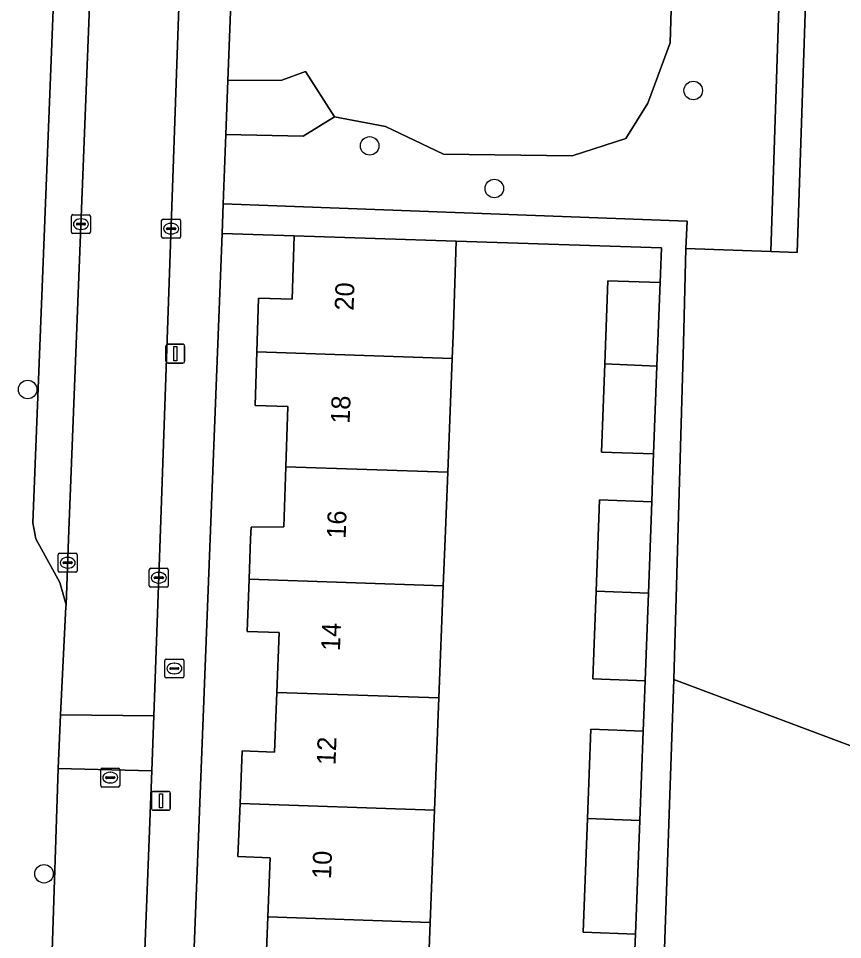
# Model space of a CAD drawing. Extents: x 161354 to 162026, y 386504 to 387460.
# Drawn here: x 161581.77 to 161625.39, y 386978.8 to 387027.53 of the extents above; entities that cross this region are included whole.
import ezdxf

# ---------------------------------------------------------------- set-up
doc = ezdxf.new("R2010")
doc.units = 0
for name, color, linetype in [('IMGEO_Boom', 7, 'Continuous'), ('IMGEO_Brandkraan', 7, 'Continuous'), ('IMGEO_Erf', 7, 'Continuous'), ('IMGEO_Groenvoorziening', 7, 'Continuous'), ('IMGEO_Kolk', 7, 'Continuous'), ('IMGEO_Lichtmast', 7, 'Continuous'), ('IMGEO_Pand', 7, 'Continuous'), ('IMGEO_Pand_nummerreeks', 7, 'Continuous'), ('IMGEO_Parkeervlak_open', 7, 'Continuous'), ('IMGEO_Rijbaan_lokaal_open', 7, 'Continuous'), ('IMGEO_Rioolput', 7, 'Continuous'), ('IMGEO_Voetpad_open', 7, 'Continuous')]:
    doc.layers.add(name, color=color, linetype=linetype)

msp = doc.modelspace()

# ---------------------------------------------------------------- linework, layer by layer
at = {"layer": 'IMGEO_Boom'}
for centre in [(161617.488, 387023.712), (161600.362, 387020.785), (161606.959, 387018.529), (161582.263, 387007.897), (161583.129, 386982.282)]:
    msp.add_circle(centre, 0.489, dxfattribs=at)
at = {"layer": 'IMGEO_Brandkraan'}
for p, q in [((161589.526, 386992.715), (161589.526, 386993.567)), ((161589.601, 386993.641), (161590.453, 386993.641)), ((161590.014, 386993.421), (161590.039, 386993.421)), ((161590.527, 386993.567), (161590.527, 386992.715)), ((161589.785, 386993.135), (161589.785, 386993.147)), ((161590.223, 386993.098), (161589.825, 386993.098)), ((161589.828, 386993.184), (161590.226, 386993.184)), ((161590.037, 386992.861), (161590.012, 386992.861)), ((161590.269, 386993.147), (161590.269, 386993.135)), ((161590.453, 386992.641), (161589.601, 386992.641))]:
    msp.add_line(p, q, dxfattribs=at)
for points in [[(161589.526, 386992.715), (161589.526, 386993.567)], [(161589.601, 386993.641), (161590.453, 386993.641)], [(161590.527, 386993.567), (161590.527, 386992.715)], [(161590.453, 386992.641), (161589.601, 386992.641)]]:
    msp.add_lwpolyline(points, dxfattribs=at)
for centre, radius, start, end in [((161589.603, 386993.565), 0.0765, 91.552, 178.448), ((161589.603, 386993.565), 0.0765, 91.552, 178.448), ((161590.451, 386993.565), 0.0765, 1.552, 88.448), ((161590.451, 386993.565), 0.0765, 1.552, 88.448), ((161589.825, 386993.144), 0.0403, 85.8775, 175.7526), ((161589.822, 386993.134), 0.0366, 178.938, 274.7102), ((161590.226, 386993.141), 0.043, 264.8664, 352.4533), ((161590.23, 386993.146), 0.0386, 1.7309, 96.639), ((161589.603, 386992.717), 0.0765, 181.552, 268.448), ((161589.603, 386992.717), 0.0765, 181.552, 268.448), ((161590.451, 386992.717), 0.0765, 271.552, 358.448), ((161590.451, 386992.717), 0.0765, 271.552, 358.448)]:
    msp.add_arc(centre, radius, start, end, dxfattribs=at)
for centre, major_axis, ratio, start_param, end_param in [((161590.013, 386993.141), (-0.387, 0.002), 0.722429, 4.712389, 7.853982), ((161590.038, 386993.141), (-0.39, 0.002), 0.717154, 1.570796, 4.712389)]:
    msp.add_ellipse(centre, major_axis=major_axis, ratio=ratio, start_param=start_param, end_param=end_param, dxfattribs=at)
at = {"layer": 'IMGEO_Erf'}
for points in [[(161622.376, 387038.848), (161621.592, 387015.198), (161622.991, 387015.152), (161623.69, 387036.251)], [(161594.847, 386976.869), (161594.973, 386980), (161595.1, 386983.132), (161593.391, 386983.201), (161593.503, 386985.995), (161593.616, 386988.79), (161595.327, 386988.721), (161595.454, 386991.878), (161595.582, 386995.037), (161593.873, 386995.106), (161593.981, 386997.865), (161594.064, 387000), (161594.088, 387000.625), (161595.827, 387000.633), (161595.932, 387003.812), (161596.037, 387006.992), (161594.295, 387007.05), (161594.389, 387009.89), (161594.482, 387012.728), (161596.254, 387012.669), (161596.365, 387016.033), (161592.551, 387016.152), (161591.919, 387000), (161590.19, 386955.861)], [(161614.384, 386977.857), (161614.431, 386979.092), (161611.669, 386979.203), (161611.896, 386985.213), (161612.075, 386989.938), (161614.838, 386989.834), (161614.886, 386991.111), (161614.938, 386992.492), (161612.176, 386992.596), (161612.351, 386997.232), (161612.534, 387002.06), (161615.297, 387001.956), (161615.341, 387003.131), (161615.392, 387004.487), (161612.63, 387004.591), (161612.806, 387009.251), (161612.973, 387013.654), (161615.735, 387013.549), (161615.804, 387015.39), (161604.946, 387015.749), (161604.776, 387010.752), (161604.729, 387009.538), (161604.494, 387003.521), (161604.356, 387000), (161604.259, 386997.515), (161604.027, 386991.586), (161603.795, 386985.645), (161603.563, 386979.708), (161603.329, 386973.706)], [(161637.356, 386984.735), (161616.468, 386992.553), (161615.966, 386978.319), (161621.174, 386975.836), (161618.108, 386969.444), (161619.153, 386968.966), (161620.065, 386970.866), (161620.411, 386971.587), (161623.395, 386970.155), (161623.148, 386969.64), (161623.073, 386969.484), (161622.162, 386967.584), (161620.307, 386968.436), (161618.2, 386963.681), (161615.424, 386964.911), (161615.395, 386964.299), (161614.61, 386949.065), (161609.647, 386949.228), (161607.694, 386945.138), (161615.701, 386941.316), (161616.64, 386940.868), (161619.537, 386946.94), (161623.067, 386945.255), (161625.528, 386944.13)]]:
    msp.add_lwpolyline(points, dxfattribs=at)
at = {"layer": 'IMGEO_Groenvoorziening'}
msp.add_lwpolyline([(161622.376, 387038.848), (161619.64, 387038.939), (161619.31, 387031.014), (161616.414, 387030.911), (161616.263, 387026.241), (161615.091, 387023.044), (161613.923, 387021.167), (161611.08, 387020.252), (161604.264, 387020.353), (161601.199, 387021.802), (161598.502, 387022.32), (161596.85, 387021.3), (161592.752, 387021.38), (161592.613, 387017.724), (161617.166, 387016.808), (161617.094, 387015.347), (161621.592, 387015.198)], close=True, dxfattribs=at)
msp.add_lwpolyline([(161593.384, 387037.931), (161592.862, 387024.247), (161595.709, 387024.261), (161596.972, 387024.714), (161598.502, 387022.32), (161601.199, 387021.802), (161604.264, 387020.353), (161611.08, 387020.252), (161613.923, 387021.167), (161615.091, 387023.044), (161616.263, 387026.241), (161616.414, 387030.911)], dxfattribs=at)
at = {"layer": 'IMGEO_Kolk'}
for p, q in [((161584.583, 387016.219), (161584.583, 387017.071)), ((161584.658, 387017.145), (161585.51, 387017.145)), ((161584.885, 387016.688), (161585.283, 387016.688)), ((161585.071, 387016.925), (161585.096, 387016.925)), ((161585.584, 387017.071), (161585.584, 387016.219)), ((161589.354, 387015.977), (161589.354, 387016.829)), ((161589.429, 387016.903), (161590.281, 387016.903)), ((161589.842, 387016.683), (161589.867, 387016.683)), ((161590.355, 387016.829), (161590.355, 387015.977)), ((161584.842, 387016.639), (161584.842, 387016.651)), ((161585.28, 387016.602), (161584.882, 387016.602)), ((161585.094, 387016.365), (161585.069, 387016.365)), ((161585.326, 387016.651), (161585.326, 387016.639)), ((161589.613, 387016.397), (161589.613, 387016.409)), ((161590.051, 387016.36), (161589.653, 387016.36)), ((161589.656, 387016.446), (161590.054, 387016.446)), ((161590.097, 387016.409), (161590.097, 387016.397)), ((161585.51, 387016.145), (161584.658, 387016.145)), ((161590.281, 387015.903), (161589.429, 387015.903)), ((161589.865, 387016.123), (161589.84, 387016.123)), ((161583.881, 386998.308), (161583.881, 386999.16)), ((161583.956, 386999.234), (161584.808, 386999.234)), ((161584.882, 386999.16), (161584.882, 386998.308)), ((161584.14, 386998.728), (161584.14, 386998.74)), ((161584.578, 386998.691), (161584.18, 386998.691)), ((161584.183, 386998.777), (161584.581, 386998.777)), ((161584.369, 386999.014), (161584.394, 386999.014)), ((161584.624, 386998.74), (161584.624, 386998.728)), ((161584.808, 386998.234), (161583.956, 386998.234)), ((161584.392, 386998.454), (161584.367, 386998.454)), ((161588.702, 386997.516), (161588.702, 386998.368)), ((161588.777, 386998.442), (161589.629, 386998.442)), ((161589.19, 386998.222), (161589.215, 386998.222)), ((161589.703, 386998.368), (161589.703, 386997.516)), ((161588.961, 386997.936), (161588.961, 386997.948)), ((161589.399, 386997.899), (161589.001, 386997.899)), ((161589.004, 386997.985), (161589.402, 386997.985)), ((161589.445, 386997.948), (161589.445, 386997.936)), ((161589.629, 386997.442), (161588.777, 386997.442)), ((161589.213, 386997.662), (161589.188, 386997.662))]:
    msp.add_line(p, q, dxfattribs=at)
for points in [[(161584.583, 387016.219), (161584.583, 387017.071)], [(161584.658, 387017.145), (161585.51, 387017.145)], [(161585.584, 387017.071), (161585.584, 387016.219)], [(161589.354, 387015.977), (161589.354, 387016.829)], [(161589.429, 387016.903), (161590.281, 387016.903)], [(161590.355, 387016.829), (161590.355, 387015.977)], [(161585.51, 387016.145), (161584.658, 387016.145)], [(161590.281, 387015.903), (161589.429, 387015.903)], [(161583.881, 386998.308), (161583.881, 386999.16)], [(161583.956, 386999.234), (161584.808, 386999.234)], [(161584.882, 386999.16), (161584.882, 386998.308)], [(161584.808, 386998.234), (161583.956, 386998.234)], [(161588.702, 386997.516), (161588.702, 386998.368)], [(161588.777, 386998.442), (161589.629, 386998.442)], [(161589.703, 386998.368), (161589.703, 386997.516)], [(161589.629, 386997.442), (161588.777, 386997.442)]]:
    msp.add_lwpolyline(points, dxfattribs=at)
for centre, radius, start, end in [((161584.66, 387017.069), 0.0765, 91.552, 178.448), ((161584.66, 387017.069), 0.0765, 91.552, 178.448), ((161584.882, 387016.648), 0.0403, 85.8775, 175.7526), ((161585.287, 387016.65), 0.0386, 1.7309, 96.639), ((161585.508, 387017.069), 0.0765, 1.552, 88.448), ((161585.508, 387017.069), 0.0765, 1.552, 88.448), ((161589.431, 387016.827), 0.0765, 91.552, 178.448), ((161589.431, 387016.827), 0.0765, 91.552, 178.448), ((161590.279, 387016.827), 0.0765, 1.552, 88.448), ((161590.279, 387016.827), 0.0765, 1.552, 88.448), ((161584.66, 387016.221), 0.0765, 181.552, 268.448), ((161584.66, 387016.221), 0.0765, 181.552, 268.448), ((161584.879, 387016.638), 0.0366, 178.938, 274.7102), ((161585.283, 387016.645), 0.043, 264.8664, 352.4533), ((161585.508, 387016.221), 0.0765, 271.552, 358.448), ((161585.508, 387016.221), 0.0765, 271.552, 358.448), ((161589.653, 387016.406), 0.0403, 85.8775, 175.7526), ((161589.65, 387016.396), 0.0366, 178.938, 274.7102), ((161590.054, 387016.403), 0.043, 264.8664, 352.4533), ((161590.058, 387016.408), 0.0386, 1.7309, 96.639), ((161589.431, 387015.979), 0.0765, 181.552, 268.448), ((161589.431, 387015.979), 0.0765, 181.552, 268.448), ((161590.279, 387015.979), 0.0765, 271.552, 358.448), ((161590.279, 387015.979), 0.0765, 271.552, 358.448), ((161583.958, 386999.158), 0.0765, 91.552, 178.448), ((161583.958, 386999.158), 0.0765, 91.552, 178.448), ((161584.806, 386999.158), 0.0765, 1.552, 88.448), ((161584.806, 386999.158), 0.0765, 1.552, 88.448), ((161584.18, 386998.737), 0.0403, 85.8775, 175.7526), ((161584.177, 386998.727), 0.0366, 178.938, 274.7102), ((161584.581, 386998.734), 0.043, 264.8664, 352.4533), ((161584.585, 386998.739), 0.0386, 1.7309, 96.639), ((161583.958, 386998.31), 0.0765, 181.552, 268.448), ((161583.958, 386998.31), 0.0765, 181.552, 268.448), ((161584.806, 386998.31), 0.0765, 271.552, 358.448), ((161584.806, 386998.31), 0.0765, 271.552, 358.448), ((161588.779, 386998.366), 0.0765, 91.552, 178.448), ((161588.779, 386998.366), 0.0765, 91.552, 178.448), ((161589.627, 386998.366), 0.0765, 1.552, 88.448), ((161589.627, 386998.366), 0.0765, 1.552, 88.448), ((161589.001, 386997.945), 0.0403, 85.8775, 175.7526), ((161588.998, 386997.935), 0.0366, 178.938, 274.7102), ((161589.402, 386997.942), 0.043, 264.8664, 352.4533), ((161589.406, 386997.947), 0.0386, 1.7309, 96.639), ((161588.779, 386997.518), 0.0765, 181.552, 268.448), ((161588.779, 386997.518), 0.0765, 181.552, 268.448), ((161589.627, 386997.518), 0.0765, 271.552, 358.448), ((161589.627, 386997.518), 0.0765, 271.552, 358.448)]:
    msp.add_arc(centre, radius, start, end, dxfattribs=at)
for centre, major_axis, ratio, start_param, end_param in [((161585.07, 387016.645), (-0.387, 0.002), 0.722429, 4.712389, 7.853982), ((161585.095, 387016.645), (-0.39, 0.002), 0.717154, 1.570796, 4.712389), ((161589.841, 387016.403), (-0.387, 0.002), 0.722429, 4.712389, 7.853982), ((161589.866, 387016.403), (-0.39, 0.002), 0.717154, 1.570796, 4.712389), ((161584.368, 386998.734), (-0.387, 0.002), 0.722429, 4.712389, 7.853982), ((161584.393, 386998.734), (-0.39, 0.002), 0.717154, 1.570796, 4.712389), ((161589.189, 386997.942), (-0.387, 0.002), 0.722429, 4.712389, 7.853982), ((161589.214, 386997.942), (-0.39, 0.002), 0.717154, 1.570796, 4.712389)]:
    msp.add_ellipse(centre, major_axis=major_axis, ratio=ratio, start_param=start_param, end_param=end_param, dxfattribs=at)
at = {"layer": 'IMGEO_Lichtmast'}
for p, q in [((161589.581, 387009.397), (161589.581, 387010.197)), ((161589.581, 387010.197), (161589.581, 387009.397)), ((161589.681, 387010.297), (161590.471, 387010.297)), ((161590.471, 387010.297), (161589.681, 387010.297)), ((161590.571, 387010.197), (161590.571, 387009.397)), ((161590.571, 387009.397), (161590.571, 387010.197)), ((161590.471, 387009.297), (161589.681, 387009.297)), ((161589.681, 387009.297), (161590.471, 387009.297)), ((161588.823, 386985.741), (161588.823, 386986.541)), ((161588.823, 386986.541), (161588.823, 386985.741)), ((161588.923, 386986.641), (161589.713, 386986.641)), ((161589.713, 386986.641), (161588.923, 386986.641)), ((161589.813, 386986.541), (161589.813, 386985.741)), ((161589.813, 386985.741), (161589.813, 386986.541)), ((161589.713, 386985.641), (161588.923, 386985.641)), ((161588.923, 386985.641), (161589.713, 386985.641))]:
    msp.add_line(p, q, dxfattribs=at)
for points in [[(161590.001, 387010.172), (161590.151, 387010.172), (161590.151, 387009.422), (161590.001, 387009.422), (161590.001, 387010.172)], [(161589.243, 386986.516), (161589.393, 386986.516), (161589.393, 386985.766), (161589.243, 386985.766), (161589.243, 386986.516)]]:
    msp.add_lwpolyline(points, dxfattribs=at)
for centre, start, end in [((161589.681, 387010.197), 90, 180), ((161589.681, 387010.197), 90, 180), ((161590.471, 387010.197), 0, 90), ((161590.471, 387010.197), 360, 90), ((161589.681, 387009.397), 180, 270), ((161589.681, 387009.397), 180, 270), ((161590.471, 387009.397), 270, 0), ((161590.471, 387009.397), 270, 0), ((161588.923, 386986.541), 90, 180), ((161588.923, 386986.541), 90, 180), ((161589.713, 386986.541), 0, 90), ((161589.713, 386986.541), 360, 90), ((161588.923, 386985.741), 180, 270), ((161588.923, 386985.741), 180, 270), ((161589.713, 386985.741), 270, 0), ((161589.713, 386985.741), 270, 0)]:
    msp.add_arc(centre, 0.1, start, end, dxfattribs=at)
at = {"layer": 'IMGEO_Pand'}
msp.add_lwpolyline([(161623.69, 387036.251), (161622.991, 387015.152), (161621.592, 387015.198), (161617.094, 387015.347), (161616.974, 387010.349), (161616.68, 387000), (161616.468, 386992.553), (161637.356, 386984.735)], dxfattribs=at)
for points in [[(161596.365, 387016.033), (161596.254, 387012.669), (161594.482, 387012.728), (161594.389, 387009.89), (161604.729, 387009.538), (161604.776, 387010.752), (161604.946, 387015.749)], [(161612.806, 387009.251), (161615.568, 387009.14), (161615.735, 387013.549), (161612.973, 387013.654)], [(161594.295, 387007.05), (161596.037, 387006.992), (161595.932, 387003.812), (161604.494, 387003.521), (161604.729, 387009.538), (161594.389, 387009.89)], [(161615.568, 387009.14), (161612.806, 387009.251), (161612.63, 387004.591), (161615.392, 387004.487)], [(161595.827, 387000.633), (161594.088, 387000.625), (161594.064, 387000), (161593.981, 386997.865), (161604.259, 386997.515), (161604.356, 387000), (161604.494, 387003.521), (161595.932, 387003.812)], [(161615.297, 387001.956), (161612.534, 387002.06), (161612.351, 386997.232), (161615.114, 386997.121)], [(161593.873, 386995.106), (161595.582, 386995.037), (161595.454, 386991.878), (161604.027, 386991.586), (161604.259, 386997.515), (161593.981, 386997.865)], [(161615.114, 386997.121), (161612.351, 386997.232), (161612.176, 386992.596), (161614.938, 386992.492)], [(161595.327, 386988.721), (161593.616, 386988.79), (161593.503, 386985.995), (161603.795, 386985.645), (161604.027, 386991.586), (161595.454, 386991.878)], [(161614.838, 386989.834), (161612.075, 386989.938), (161611.896, 386985.213), (161614.659, 386985.102)], [(161593.391, 386983.201), (161595.1, 386983.132), (161594.973, 386980), (161603.563, 386979.708), (161603.795, 386985.645), (161593.503, 386985.995)], [(161614.659, 386985.102), (161611.896, 386985.213), (161611.669, 386979.203), (161614.431, 386979.092)], [(161594.847, 386976.869), (161593.105, 386976.94), (161592.989, 386974.058), (161603.329, 386973.706), (161603.563, 386979.708), (161594.973, 386980)]]:
    msp.add_lwpolyline(points, close=True, dxfattribs=at)
at = {"layer": 'IMGEO_Parkeervlak_open'}
msp.add_lwpolyline([(161583.808, 387032.906), (161582.545, 387000.839), (161582.692, 387000), (161583.966, 386997.683), (161584.293, 386996.516), (161584.43, 387000), (161585.857, 387036.247)], dxfattribs=at)
at = {"layer": 'IMGEO_Rijbaan_lokaal_open'}
for points in [[(161585.892, 387037.149), (161585.857, 387036.247), (161584.43, 387000), (161584.293, 386996.516), (161584.289, 386996.414), (161584.008, 386990.687), (161588.945, 386990.639), (161589.274, 387000), (161590.57, 387036.678)], [(161587.588, 386955.655), (161588.842, 386987.732), (161583.884, 386987.851), (161583.546, 386977.669), (161581.965, 386937.804), (161581.954, 386937.528)]]:
    msp.add_lwpolyline(points, dxfattribs=at)
msp.add_lwpolyline([(161588.945, 386990.639), (161584.008, 386990.687), (161583.884, 386987.851), (161588.842, 386987.732)], close=True, dxfattribs=at)
at = {"layer": 'IMGEO_Rioolput'}
for p, q in [((161586.134, 386986.944), (161586.134, 386987.796)), ((161586.209, 386987.87), (161587.061, 386987.87)), ((161586.622, 386987.65), (161586.647, 386987.65)), ((161587.135, 386987.796), (161587.135, 386986.944)), ((161586.393, 386987.364), (161586.393, 386987.376)), ((161586.831, 386987.327), (161586.433, 386987.327)), ((161586.436, 386987.413), (161586.834, 386987.413)), ((161586.645, 386987.09), (161586.62, 386987.09)), ((161586.877, 386987.376), (161586.877, 386987.364)), ((161587.061, 386986.87), (161586.209, 386986.87))]:
    msp.add_line(p, q, dxfattribs=at)
for points in [[(161586.134, 386986.944), (161586.134, 386987.796)], [(161586.209, 386987.87), (161587.061, 386987.87)], [(161587.135, 386987.796), (161587.135, 386986.944)], [(161587.061, 386986.87), (161586.209, 386986.87)]]:
    msp.add_lwpolyline(points, dxfattribs=at)
for centre, radius, start, end in [((161586.211, 386987.794), 0.0765, 91.552, 178.448), ((161586.211, 386987.794), 0.0765, 91.552, 178.448), ((161587.059, 386987.794), 0.0765, 1.552, 88.448), ((161587.059, 386987.794), 0.0765, 1.552, 88.448), ((161586.433, 386987.373), 0.0403, 85.8775, 175.7526), ((161586.43, 386987.363), 0.0366, 178.938, 274.7102), ((161586.834, 386987.37), 0.043, 264.8664, 352.4533), ((161586.838, 386987.375), 0.0386, 1.7309, 96.639), ((161586.211, 386986.946), 0.0765, 181.552, 268.448), ((161586.211, 386986.946), 0.0765, 181.552, 268.448), ((161587.059, 386986.946), 0.0765, 271.552, 358.448), ((161587.059, 386986.946), 0.0765, 271.552, 358.448)]:
    msp.add_arc(centre, radius, start, end, dxfattribs=at)
for centre, major_axis, ratio, start_param, end_param in [((161586.621, 386987.37), (-0.387, 0.002), 0.722429, 4.712389, 7.853982), ((161586.646, 386987.37), (-0.39, 0.002), 0.717154, 1.570796, 4.712389)]:
    msp.add_ellipse(centre, major_axis=major_axis, ratio=ratio, start_param=start_param, end_param=end_param, dxfattribs=at)
at = {"layer": 'IMGEO_Voetpad_open'}
for points in [[(161594.768, 386936.917), (161594.307, 386937.588), (161589.471, 386937.697), (161590.19, 386955.861), (161591.919, 387000), (161592.551, 387016.152), (161592.613, 387017.724), (161592.752, 387021.38), (161592.862, 387024.247), (161593.384, 387037.931)], [(161590.57, 387036.678), (161589.274, 387000), (161588.945, 386990.639), (161588.842, 386987.732), (161587.588, 386955.655), (161588.087, 386955.636), (161587.408, 386938.335), (161586.909, 386938.354), (161586.858, 386936.419)], [(161584.008, 386990.687), (161584.289, 386996.414), (161584.293, 386996.516), (161583.966, 386997.683), (161582.692, 387000), (161582.545, 387000.839), (161583.808, 387032.906)], [(161615.966, 386978.319), (161616.468, 386992.553), (161616.68, 387000), (161616.974, 387010.349), (161617.094, 387015.347), (161617.166, 387016.808), (161592.613, 387017.724), (161592.551, 387016.152), (161596.365, 387016.033), (161604.946, 387015.749), (161615.804, 387015.39), (161615.735, 387013.549), (161615.568, 387009.14), (161615.392, 387004.487), (161615.341, 387003.131), (161615.297, 387001.956), (161615.114, 386997.121), (161614.938, 386992.492), (161614.886, 386991.111), (161614.838, 386989.834), (161614.659, 386985.102), (161614.431, 386979.092), (161614.384, 386977.857)], [(161583.546, 386977.669), (161583.884, 386987.851), (161584.008, 386990.687)]]:
    msp.add_lwpolyline(points, dxfattribs=at)
msp.add_lwpolyline([(161592.752, 387021.38), (161596.85, 387021.3), (161598.502, 387022.32), (161596.972, 387024.714), (161595.709, 387024.261), (161592.862, 387024.247)], close=True, dxfattribs=at)

# ---------------------------------------------------------------- texts
at = {"layer": 'IMGEO_Pand_nummerreeks'}
for s, rotation, p in [('20', 88.0161, (161599.509, 387012.059)), ('18', 88.0161, (161599.302, 387006.074)), ('16', 88.0161, (161599.091, 386999.995)), ('14', 87.7625, (161598.789, 386994.057)), ('12', 87.7625, (161598.553, 386988.022)), ('10', 87.7625, (161598.317, 386981.996))]:
    msp.add_text(s, height=1, rotation=rotation, dxfattribs=at).set_placement(p)

doc.saveas('drawing.dxf')
